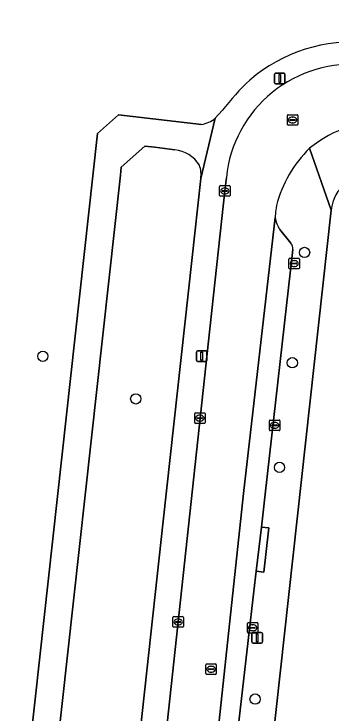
# Model space of a CAD drawing. Extents: x 162184 to 163154, y 385507 to 386516.
# Drawn here: x 162241.9 to 162272.1, y 385834.1 to 385900.6 of the extents above; entities that cross this region are included whole.
import ezdxf

# ---------------------------------------------------------------- set-up
doc = ezdxf.new("R2010")
doc.units = 0
for name, color, linetype in [('IMGEO_Boom', 7, 'Continuous'), ('IMGEO_Erf', 7, 'Continuous'), ('IMGEO_Groenvoorziening', 7, 'Continuous'), ('IMGEO_Kolk', 7, 'Continuous'), ('IMGEO_Lichtmast', 7, 'Continuous'), ('IMGEO_Parkeervlak_open', 7, 'Continuous'), ('IMGEO_Rijbaan_lokaal_open', 7, 'Continuous'), ('IMGEO_Rioolput', 7, 'Continuous'), ('IMGEO_Voetpad_open', 7, 'Continuous')]:
    doc.layers.add(name, color=color, linetype=linetype)

msp = doc.modelspace()

# ---------------------------------------------------------------- linework, layer by layer
at = {"layer": 'IMGEO_Boom'}
for centre in [(162269.561, 385877.907), (162244.626, 385868.019), (162268.398, 385867.412), (162253.483, 385863.968), (162267.177, 385857.449), (162264.853, 385835.392)]:
    msp.add_circle(centre, 0.489, dxfattribs=at)
at = {"layer": 'IMGEO_Erf'}
msp.add_lwpolyline([(162272.085, 385881.922), (162257.565, 385750), (162256.475, 385740.094)], dxfattribs=at)
msp.add_arc((162275.929, 385881.499), 3.867, 83.86769, 173.72061, dxfattribs=at)
at = {"layer": 'IMGEO_Groenvoorziening'}
for points in [[(162236.838, 385958.033), (162235.748, 385952.622), (162232.055, 385931.873), (162230.823, 385924.95), (162229.97, 385920.159), (162224.848, 385899.371), (162218.816, 385876.853), (162211.682, 385846.979), (162201.169, 385801.907), (162209.268, 385795.309), (162208.681, 385765.083), (162222.319, 385758.802), (162221.321, 385750), (162220.409, 385741.22), (162232.214, 385740.11), (162233.671, 385741.41), (162234.607, 385750), (162240.831, 385807.118), (162242.174, 385819.842), (162249.85, 385889.218), (162251.837, 385891.004), (162259.744, 385890.105)], [(162261.046, 385890.69), (162261.728, 385891.414)], [(162257.192, 385887.675), (162255.282, 385887.918), (162254.337, 385888.039), (162252.103, 385886.036), (162252.017, 385885.262), (162244.738, 385819.445), (162243.378, 385806.831), (162237.186, 385750), (162236.224, 385741.163), (162237.472, 385739.611), (162240.868, 385739.278)], [(162258.819, 385877.158), (162259.674, 385884.952)], [(162243.883, 385740.986), (162251.776, 385812.943), (162254.342, 385836.338), (162256.095, 385852.323), (162258.819, 385877.158)]]:
    msp.add_lwpolyline(points, dxfattribs=at)
for centre, radius, start, end in [((162274.073, 385883.035), 14.899, 84.03684, 130.74702), ((162282.108, 385875.693), 25.739, 133.63048, 142.35376), ((162259.439, 385892.525), 2.439, 277.18352, 311.20608), ((162256.942, 385884.652), 3.033, 30.96961, 85.27849), ((162257.223, 385885.335), 2.481, 351.12843, 20.73346)]:
    msp.add_arc(centre, radius, start, end, dxfattribs=at)
at = {"layer": 'IMGEO_Kolk'}
for p, q in [((162261.464, 385883.343), (162261.464, 385884.195)), ((162261.539, 385884.269), (162262.391, 385884.269)), ((162261.723, 385883.763), (162261.723, 385883.775)), ((162262.161, 385883.726), (162261.763, 385883.726)), ((162261.766, 385883.812), (162262.164, 385883.812)), ((162261.952, 385884.049), (162261.977, 385884.049)), ((162262.207, 385883.775), (162262.207, 385883.763)), ((162262.465, 385884.195), (162262.465, 385883.343)), ((162262.391, 385883.269), (162261.539, 385883.269)), ((162261.975, 385883.489), (162261.95, 385883.489)), ((162268.078, 385876.428), (162268.078, 385877.28)), ((162268.153, 385877.354), (162269.005, 385877.354)), ((162268.566, 385877.134), (162268.591, 385877.134)), ((162269.079, 385877.28), (162269.079, 385876.428)), ((162269.005, 385876.354), (162268.153, 385876.354)), ((162268.337, 385876.848), (162268.337, 385876.86)), ((162268.775, 385876.811), (162268.377, 385876.811)), ((162268.38, 385876.897), (162268.778, 385876.897)), ((162268.589, 385876.574), (162268.564, 385876.574)), ((162268.821, 385876.86), (162268.821, 385876.848)), ((162259.097, 385861.709), (162259.097, 385862.561)), ((162259.172, 385862.635), (162260.024, 385862.635)), ((162259.585, 385862.415), (162259.61, 385862.415)), ((162260.098, 385862.561), (162260.098, 385861.709)), ((162259.356, 385862.129), (162259.356, 385862.141)), ((162259.794, 385862.092), (162259.396, 385862.092)), ((162259.399, 385862.178), (162259.797, 385862.178)), ((162259.608, 385861.855), (162259.583, 385861.855)), ((162259.84, 385862.141), (162259.84, 385862.129)), ((162266.212, 385861.026), (162266.212, 385861.878)), ((162266.287, 385861.952), (162267.139, 385861.952)), ((162266.7, 385861.732), (162266.725, 385861.732)), ((162267.213, 385861.878), (162267.213, 385861.026)), ((162260.024, 385861.635), (162259.172, 385861.635)), ((162266.471, 385861.446), (162266.471, 385861.458)), ((162266.909, 385861.409), (162266.511, 385861.409)), ((162266.514, 385861.495), (162266.912, 385861.495)), ((162266.723, 385861.172), (162266.698, 385861.172)), ((162266.955, 385861.458), (162266.955, 385861.446)), ((162267.139, 385860.952), (162266.287, 385860.952)), ((162257.018, 385842.311), (162257.018, 385843.163)), ((162257.093, 385843.237), (162257.945, 385843.237)), ((162258.019, 385843.163), (162258.019, 385842.311)), ((162257.277, 385842.731), (162257.277, 385842.743)), ((162257.715, 385842.694), (162257.317, 385842.694)), ((162257.32, 385842.78), (162257.718, 385842.78)), ((162257.529, 385842.457), (162257.504, 385842.457)), ((162257.506, 385843.017), (162257.531, 385843.017)), ((162257.761, 385842.743), (162257.761, 385842.731)), ((162264.123, 385841.748), (162264.123, 385842.6)), ((162264.198, 385842.674), (162265.05, 385842.674)), ((162264.611, 385842.454), (162264.636, 385842.454)), ((162265.124, 385842.6), (162265.124, 385841.748)), ((162257.945, 385842.237), (162257.093, 385842.237)), ((162264.382, 385842.168), (162264.382, 385842.18)), ((162264.82, 385842.131), (162264.422, 385842.131)), ((162264.425, 385842.217), (162264.823, 385842.217)), ((162264.634, 385841.894), (162264.609, 385841.894)), ((162264.866, 385842.18), (162264.866, 385842.168)), ((162265.05, 385841.674), (162264.198, 385841.674))]:
    msp.add_line(p, q, dxfattribs=at)
for points in [[(162261.464, 385883.343), (162261.464, 385884.195)], [(162261.539, 385884.269), (162262.391, 385884.269)], [(162262.465, 385884.195), (162262.465, 385883.343)], [(162262.391, 385883.269), (162261.539, 385883.269)], [(162268.078, 385876.428), (162268.078, 385877.28)], [(162268.153, 385877.354), (162269.005, 385877.354)], [(162269.079, 385877.28), (162269.079, 385876.428)], [(162269.005, 385876.354), (162268.153, 385876.354)], [(162259.097, 385861.709), (162259.097, 385862.561)], [(162259.172, 385862.635), (162260.024, 385862.635)], [(162260.098, 385862.561), (162260.098, 385861.709)], [(162266.212, 385861.026), (162266.212, 385861.878)], [(162266.287, 385861.952), (162267.139, 385861.952)], [(162267.213, 385861.878), (162267.213, 385861.026)], [(162260.024, 385861.635), (162259.172, 385861.635)], [(162267.139, 385860.952), (162266.287, 385860.952)], [(162257.018, 385842.311), (162257.018, 385843.163)], [(162257.093, 385843.237), (162257.945, 385843.237)], [(162258.019, 385843.163), (162258.019, 385842.311)], [(162264.123, 385841.748), (162264.123, 385842.6)], [(162264.198, 385842.674), (162265.05, 385842.674)], [(162265.124, 385842.6), (162265.124, 385841.748)], [(162257.945, 385842.237), (162257.093, 385842.237)], [(162265.05, 385841.674), (162264.198, 385841.674)]]:
    msp.add_lwpolyline(points, dxfattribs=at)
for centre, radius, start, end in [((162261.541, 385884.193), 0.0765, 91.55205, 178.44795), ((162261.541, 385884.193), 0.0765, 91.55205, 178.44795), ((162261.763, 385883.772), 0.0403, 85.87752, 175.75265), ((162261.76, 385883.762), 0.0366, 178.93798, 274.71019), ((162262.164, 385883.769), 0.043, 264.86636, 352.45326), ((162262.168, 385883.774), 0.0386, 1.73085, 96.63898), ((162262.389, 385884.193), 0.0765, 1.55205, 88.44795), ((162262.389, 385884.193), 0.0765, 1.55205, 88.44795), ((162261.541, 385883.345), 0.0765, 181.55205, 268.44795), ((162261.541, 385883.345), 0.0765, 181.55205, 268.44795), ((162262.389, 385883.345), 0.0765, 271.55205, 358.44795), ((162262.389, 385883.345), 0.0765, 271.55205, 358.44795), ((162268.155, 385877.278), 0.0765, 91.55205, 178.44795), ((162268.155, 385877.278), 0.0765, 91.55205, 178.44795), ((162269.003, 385877.278), 0.0765, 1.55205, 88.44795), ((162269.003, 385877.278), 0.0765, 1.55205, 88.44795), ((162268.155, 385876.43), 0.0765, 181.55205, 268.44795), ((162268.155, 385876.43), 0.0765, 181.55205, 268.44795), ((162268.377, 385876.857), 0.0403, 85.87752, 175.75265), ((162268.374, 385876.847), 0.0366, 178.93798, 274.71019), ((162268.778, 385876.854), 0.043, 264.86636, 352.45326), ((162268.782, 385876.859), 0.0386, 1.73085, 96.63898), ((162269.003, 385876.43), 0.0765, 271.55205, 358.44795), ((162269.003, 385876.43), 0.0765, 271.55205, 358.44795), ((162259.174, 385862.559), 0.0765, 91.55205, 178.44795), ((162259.174, 385862.559), 0.0765, 91.55205, 178.44795), ((162260.022, 385862.559), 0.0765, 1.55205, 88.44795), ((162260.022, 385862.559), 0.0765, 1.55205, 88.44795), ((162259.174, 385861.711), 0.0765, 181.55205, 268.44795), ((162259.174, 385861.711), 0.0765, 181.55205, 268.44795), ((162259.396, 385862.138), 0.0403, 85.87752, 175.75265), ((162259.393, 385862.128), 0.0366, 178.93798, 274.71019), ((162259.797, 385862.135), 0.043, 264.86636, 352.45326), ((162259.801, 385862.14), 0.0386, 1.73085, 96.63898), ((162260.022, 385861.711), 0.0765, 271.55205, 358.44795), ((162260.022, 385861.711), 0.0765, 271.55205, 358.44795), ((162266.289, 385861.876), 0.0765, 91.55205, 178.44795), ((162266.289, 385861.876), 0.0765, 91.55205, 178.44795), ((162267.137, 385861.876), 0.0765, 1.55205, 88.44795), ((162267.137, 385861.876), 0.0765, 1.55205, 88.44795), ((162266.289, 385861.028), 0.0765, 181.55205, 268.44795), ((162266.289, 385861.028), 0.0765, 181.55205, 268.44795), ((162266.511, 385861.455), 0.0403, 85.87752, 175.75265), ((162266.508, 385861.445), 0.0366, 178.93798, 274.71019), ((162266.912, 385861.452), 0.043, 264.86636, 352.45326), ((162266.916, 385861.457), 0.0386, 1.73085, 96.63898), ((162267.137, 385861.028), 0.0765, 271.55205, 358.44795), ((162267.137, 385861.028), 0.0765, 271.55205, 358.44795), ((162257.095, 385843.161), 0.0765, 91.55205, 178.44795), ((162257.095, 385843.161), 0.0765, 91.55205, 178.44795), ((162257.943, 385843.161), 0.0765, 1.55205, 88.44795), ((162257.943, 385843.161), 0.0765, 1.55205, 88.44795), ((162257.317, 385842.74), 0.0403, 85.87752, 175.75265), ((162257.314, 385842.73), 0.0366, 178.93798, 274.71019), ((162257.718, 385842.737), 0.043, 264.86636, 352.45326), ((162257.722, 385842.742), 0.0386, 1.73085, 96.63898), ((162264.2, 385842.598), 0.0765, 91.55205, 178.44795), ((162264.2, 385842.598), 0.0765, 91.55205, 178.44795), ((162265.048, 385842.598), 0.0765, 1.55205, 88.44795), ((162265.048, 385842.598), 0.0765, 1.55205, 88.44795), ((162257.095, 385842.313), 0.0765, 181.55205, 268.44795), ((162257.095, 385842.313), 0.0765, 181.55205, 268.44795), ((162257.943, 385842.313), 0.0765, 271.55205, 358.44795), ((162257.943, 385842.313), 0.0765, 271.55205, 358.44795), ((162264.2, 385841.75), 0.0765, 181.55205, 268.44795), ((162264.2, 385841.75), 0.0765, 181.55205, 268.44795), ((162264.422, 385842.177), 0.0403, 85.87752, 175.75265), ((162264.419, 385842.167), 0.0366, 178.93798, 274.71019), ((162264.823, 385842.174), 0.043, 264.86636, 352.45326), ((162264.827, 385842.179), 0.0386, 1.73085, 96.63898), ((162265.048, 385841.75), 0.0765, 271.55205, 358.44795), ((162265.048, 385841.75), 0.0765, 271.55205, 358.44795)]:
    msp.add_arc(centre, radius, start, end, dxfattribs=at)
for centre, major_axis, ratio, start_param, end_param in [((162261.951, 385883.769), (-0.387, 0.002), 0.722429, 4.712389, 7.853982), ((162261.976, 385883.769), (-0.39, 0.002), 0.717154, 1.570796, 4.712389), ((162268.565, 385876.854), (-0.387, 0.002), 0.722429, 4.712389, 7.853982), ((162268.59, 385876.854), (-0.39, 0.002), 0.717154, 1.570796, 4.712389), ((162259.584, 385862.135), (-0.387, 0.002), 0.722429, 4.712389, 7.853982), ((162259.609, 385862.135), (-0.39, 0.002), 0.717154, 1.570796, 4.712389), ((162266.699, 385861.452), (-0.387, 0.002), 0.722429, 4.712389, 7.853982), ((162266.724, 385861.452), (-0.39, 0.002), 0.717154, 1.570796, 4.712389), ((162257.505, 385842.737), (-0.387, 0.002), 0.722429, 4.712389, 7.853982), ((162257.53, 385842.737), (-0.39, 0.002), 0.717154, 1.570796, 4.712389), ((162264.61, 385842.174), (-0.387, 0.002), 0.722429, 4.712389, 7.853982), ((162264.635, 385842.174), (-0.39, 0.002), 0.717154, 1.570796, 4.712389)]:
    msp.add_ellipse(centre, major_axis=major_axis, ratio=ratio, start_param=start_param, end_param=end_param, dxfattribs=at)
at = {"layer": 'IMGEO_Lichtmast'}
for p, q in [((162266.809, 385894.968), (162267.599, 385894.968)), ((162267.599, 385894.968), (162266.809, 385894.968)), ((162266.709, 385894.068), (162266.709, 385894.868)), ((162266.709, 385894.868), (162266.709, 385894.068)), ((162267.699, 385894.868), (162267.699, 385894.068)), ((162267.699, 385894.068), (162267.699, 385894.868)), ((162267.599, 385893.968), (162266.809, 385893.968)), ((162266.809, 385893.968), (162267.599, 385893.968)), ((162259.256, 385867.63), (162259.256, 385868.43)), ((162259.256, 385868.43), (162259.256, 385867.63)), ((162259.356, 385868.53), (162260.146, 385868.53)), ((162260.146, 385868.53), (162259.356, 385868.53)), ((162260.246, 385868.43), (162260.246, 385867.63)), ((162260.246, 385867.63), (162260.246, 385868.43)), ((162260.146, 385867.53), (162259.356, 385867.53)), ((162259.356, 385867.53), (162260.146, 385867.53)), ((162264.653, 385841.724), (162265.443, 385841.724)), ((162265.443, 385841.724), (162264.653, 385841.724)), ((162264.553, 385840.824), (162264.553, 385841.624)), ((162264.553, 385841.624), (162264.553, 385840.824)), ((162265.543, 385841.624), (162265.543, 385840.824)), ((162265.543, 385840.824), (162265.543, 385841.624)), ((162265.443, 385840.724), (162264.653, 385840.724)), ((162264.653, 385840.724), (162265.443, 385840.724))]:
    msp.add_line(p, q, dxfattribs=at)
for points in [[(162267.129, 385894.843), (162267.279, 385894.843), (162267.279, 385894.093), (162267.129, 385894.093), (162267.129, 385894.843)], [(162259.676, 385868.405), (162259.826, 385868.405), (162259.826, 385867.655), (162259.676, 385867.655), (162259.676, 385868.405)], [(162264.973, 385841.599), (162265.123, 385841.599), (162265.123, 385840.849), (162264.973, 385840.849), (162264.973, 385841.599)]]:
    msp.add_lwpolyline(points, dxfattribs=at)
for centre, start, end in [((162266.809, 385894.868), 90, 180), ((162266.809, 385894.868), 90, 180), ((162267.599, 385894.868), 0, 90), ((162267.599, 385894.868), 360, 90), ((162266.809, 385894.068), 180, 270), ((162266.809, 385894.068), 180, 270), ((162267.599, 385894.068), 270, 0), ((162267.599, 385894.068), 270, 0), ((162259.356, 385868.43), 90, 180), ((162259.356, 385868.43), 90, 180), ((162260.146, 385868.43), 0, 90), ((162260.146, 385868.43), 360, 90), ((162259.356, 385867.63), 180, 270), ((162259.356, 385867.63), 180, 270), ((162260.146, 385867.63), 270, 0), ((162260.146, 385867.63), 270, 0), ((162264.653, 385841.624), 90, 180), ((162264.653, 385841.624), 90, 180), ((162265.443, 385841.624), 0, 90), ((162265.443, 385841.624), 360, 90), ((162264.653, 385840.824), 180, 270), ((162264.653, 385840.824), 180, 270), ((162265.443, 385840.824), 270, 0), ((162265.443, 385840.824), 270, 0)]:
    msp.add_arc(centre, 0.1, start, end, dxfattribs=at)
at = {"layer": 'IMGEO_Parkeervlak_open'}
for points in [[(162266.778, 385881.248), (162263.745, 385854.951), (162258.607, 385806.939), (162253.816, 385764.405), (162251.432, 385743.769), (162253.632, 385743.515), (162254.088, 385747.892), (162254.332, 385750), (162257.271, 385778.278), (162257.937, 385784.68), (162258.093, 385786.183), (162258.325, 385788.292), (162259.585, 385799.742), (162260.197, 385805.127)], [(162268.269, 385878.783), (162267.222, 385880.109)], [(162260.197, 385805.127), (162260.615, 385808.801), (162261.386, 385815.571), (162262.485, 385825.711), (162263.003, 385830.487), (162263.12, 385831.562), (162264.718, 385845.658), (162264.944, 385847.554), (162265.447, 385851.768), (162265.82, 385854.889), (162268.432, 385878.197)]]:
    msp.add_lwpolyline(points, dxfattribs=at)
for centre, radius, start, end in [((162268.716, 385881.348), 1.941, 182.94143, 219.6518), ((162267.578, 385878.275), 0.858, 354.777, 36.31156)]:
    msp.add_arc(centre, radius, start, end, dxfattribs=at)
at = {"layer": 'IMGEO_Rijbaan_lokaal_open'}
msp.add_lwpolyline([(162262.111, 385885.055), (162261.966, 385883.769), (162260.416, 385869.475), (162252.93, 385800.2), (162247.236, 385750), (162247.072, 385748.555), (162246.596, 385744.328), (162251.432, 385743.769), (162253.816, 385764.405), (162258.607, 385806.939), (162263.745, 385854.951), (162266.778, 385881.248)], dxfattribs=at)
for centre, radius, start, end in [((162274.048, 385883.822), 12, 84.04747, 174.10064), ((162276.961, 385879.572), 10.767, 84.16502, 129.98114), ((162277.979, 385879.608), 11.421, 134.01317, 166.01627), ((162271.914, 385881.281), 5.134, 167.77792, 176.93113), ((162268.605, 385881.349), 1.83, 173.49657, 183.15592)]:
    msp.add_arc(centre, radius, start, end, dxfattribs=at)
at = {"layer": 'IMGEO_Rioolput'}
for p, q in [((162267.997, 385891.023), (162268.849, 385891.023)), ((162267.922, 385890.097), (162267.922, 385890.949)), ((162268.181, 385890.517), (162268.181, 385890.529)), ((162268.619, 385890.48), (162268.221, 385890.48)), ((162268.224, 385890.566), (162268.622, 385890.566)), ((162268.41, 385890.803), (162268.435, 385890.803)), ((162268.665, 385890.529), (162268.665, 385890.517)), ((162268.923, 385890.949), (162268.923, 385890.097)), ((162268.849, 385890.023), (162267.997, 385890.023)), ((162268.433, 385890.243), (162268.408, 385890.243)), ((162260.15, 385837.809), (162260.15, 385838.661)), ((162260.225, 385838.735), (162261.077, 385838.735)), ((162260.638, 385838.515), (162260.663, 385838.515)), ((162261.151, 385838.661), (162261.151, 385837.809)), ((162261.077, 385837.735), (162260.225, 385837.735)), ((162260.409, 385838.229), (162260.409, 385838.241)), ((162260.847, 385838.192), (162260.449, 385838.192)), ((162260.452, 385838.278), (162260.85, 385838.278)), ((162260.661, 385837.955), (162260.636, 385837.955)), ((162260.893, 385838.241), (162260.893, 385838.229))]:
    msp.add_line(p, q, dxfattribs=at)
for points in [[(162267.997, 385891.023), (162268.849, 385891.023)], [(162267.922, 385890.097), (162267.922, 385890.949)], [(162268.923, 385890.949), (162268.923, 385890.097)], [(162268.849, 385890.023), (162267.997, 385890.023)], [(162260.15, 385837.809), (162260.15, 385838.661)], [(162260.225, 385838.735), (162261.077, 385838.735)], [(162261.151, 385838.661), (162261.151, 385837.809)], [(162261.077, 385837.735), (162260.225, 385837.735)]]:
    msp.add_lwpolyline(points, dxfattribs=at)
for centre, radius, start, end in [((162267.999, 385890.947), 0.0765, 91.55205, 178.44795), ((162267.999, 385890.947), 0.0765, 91.55205, 178.44795), ((162268.847, 385890.947), 0.0765, 1.55205, 88.44795), ((162268.847, 385890.947), 0.0765, 1.55205, 88.44795), ((162268.221, 385890.526), 0.0403, 85.87752, 175.75265), ((162268.218, 385890.516), 0.0366, 178.93798, 274.71019), ((162268.622, 385890.523), 0.043, 264.86636, 352.45326), ((162268.626, 385890.528), 0.0386, 1.73085, 96.63898), ((162267.999, 385890.099), 0.0765, 181.55205, 268.44795), ((162267.999, 385890.099), 0.0765, 181.55205, 268.44795), ((162268.847, 385890.099), 0.0765, 271.55205, 358.44795), ((162268.847, 385890.099), 0.0765, 271.55205, 358.44795), ((162260.227, 385838.659), 0.0765, 91.55205, 178.44795), ((162260.227, 385838.659), 0.0765, 91.55205, 178.44795), ((162261.075, 385838.659), 0.0765, 1.55205, 88.44795), ((162261.075, 385838.659), 0.0765, 1.55205, 88.44795), ((162260.227, 385837.811), 0.0765, 181.55205, 268.44795), ((162260.227, 385837.811), 0.0765, 181.55205, 268.44795), ((162260.449, 385838.238), 0.0403, 85.87752, 175.75265), ((162260.446, 385838.228), 0.0366, 178.93798, 274.71019), ((162260.85, 385838.235), 0.043, 264.86636, 352.45326), ((162260.854, 385838.24), 0.0386, 1.73085, 96.63898), ((162261.075, 385837.811), 0.0765, 271.55205, 358.44795), ((162261.075, 385837.811), 0.0765, 271.55205, 358.44795)]:
    msp.add_arc(centre, radius, start, end, dxfattribs=at)
for centre, major_axis, ratio, start_param, end_param in [((162268.409, 385890.523), (-0.387, 0.002), 0.722429, 4.712389, 7.853982), ((162268.434, 385890.523), (-0.39, 0.002), 0.717154, 1.570796, 4.712389), ((162260.637, 385838.235), (-0.387, 0.002), 0.722429, 4.712389, 7.853982), ((162260.662, 385838.235), (-0.39, 0.002), 0.717154, 1.570796, 4.712389)]:
    msp.add_ellipse(centre, major_axis=major_axis, ratio=ratio, start_param=start_param, end_param=end_param, dxfattribs=at)
at = {"layer": 'IMGEO_Voetpad_open'}
for points in [[(162259.744, 385890.105), (162251.837, 385891.004), (162249.85, 385889.218), (162242.174, 385819.842), (162240.831, 385807.118), (162234.607, 385750), (162233.671, 385741.41), (162232.214, 385740.11), (162237.472, 385739.611), (162236.224, 385741.163), (162237.186, 385750), (162243.378, 385806.831), (162244.738, 385819.445), (162252.017, 385885.262), (162252.103, 385886.036), (162254.337, 385888.039), (162255.282, 385887.918), (162257.192, 385887.675)], [(162261.728, 385891.414), (162261.046, 385890.69), (162259.674, 385884.952), (162258.819, 385877.158), (162256.095, 385852.323), (162254.342, 385836.338), (162251.776, 385812.943), (162243.883, 385740.986)], [(162259.674, 385884.952), (162261.046, 385890.69)], [(162272.085, 385881.922), (162270.043, 385887.822)], [(162270.043, 385887.822), (162272.085, 385881.922)], [(162246.221, 385741.174), (162246.568, 385744.082), (162246.596, 385744.328), (162247.072, 385748.555), (162247.236, 385750), (162252.93, 385800.2), (162260.416, 385869.475), (162261.966, 385883.769), (162262.111, 385885.055)], [(162256.475, 385740.094), (162257.565, 385750), (162272.085, 385881.922)], [(162267.222, 385880.109), (162268.269, 385878.783)], [(162268.432, 385878.197), (162265.82, 385854.889), (162265.447, 385851.768), (162266.148, 385851.692), (162265.689, 385847.473), (162264.944, 385847.554), (162264.718, 385845.658), (162263.12, 385831.562)]]:
    msp.add_lwpolyline(points, dxfattribs=at)
msp.add_lwpolyline([(162266.148, 385851.692), (162265.447, 385851.768), (162264.944, 385847.554), (162265.689, 385847.473)], close=True, dxfattribs=at)
for centre, radius, start, end in [((162274.073, 385883.035), 14.899, 84.03684, 130.74702), ((162274.048, 385883.822), 12, 84.04747, 174.10064), ((162282.108, 385875.693), 25.739, 133.63048, 142.35376), ((162259.439, 385892.525), 2.439, 277.18352, 311.20608), ((162276.961, 385879.572), 10.767, 84.16502, 129.98114), ((162256.942, 385884.652), 3.033, 30.96961, 85.27849), ((162277.979, 385879.608), 11.421, 134.01317, 166.01627), ((162257.223, 385885.335), 2.481, 351.12843, 20.73346), ((162275.929, 385881.499), 3.867, 83.86769, 173.72061), ((162271.914, 385881.281), 5.134, 167.77792, 176.93113), ((162268.605, 385881.349), 1.83, 173.49657, 183.15592), ((162268.716, 385881.348), 1.941, 182.94143, 219.6518), ((162267.578, 385878.275), 0.858, 354.777, 36.31156)]:
    msp.add_arc(centre, radius, start, end, dxfattribs=at)

doc.saveas('drawing.dxf')
